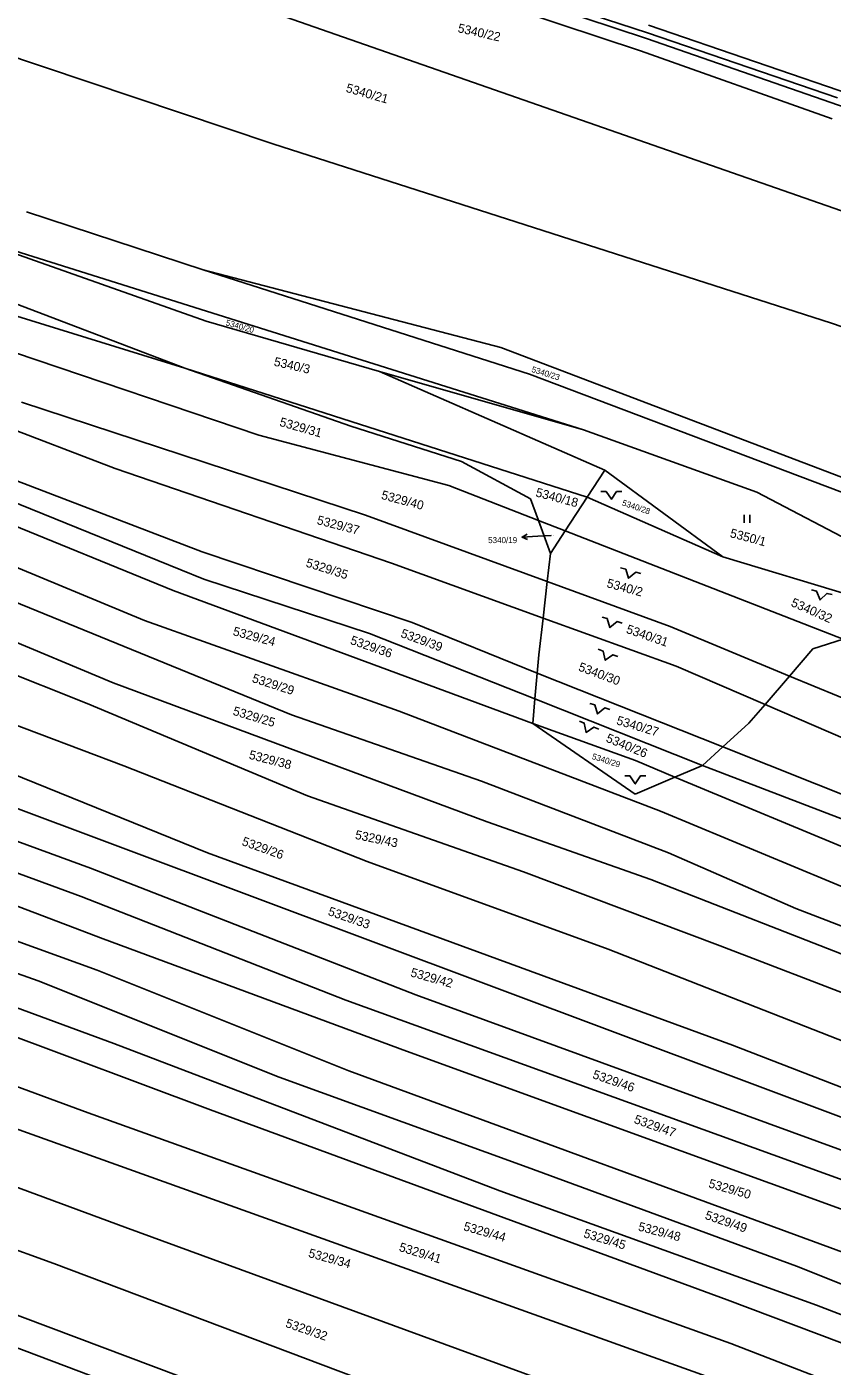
# Model space of a CAD drawing. Extents: x -593183 to -588034, y -1130415 to -1124994.
# Drawn here: x -591912 to -591758.7, y -1126319.9 to -1126065 of the extents above; entities that cross this region are included whole.
import ezdxf

# ---------------------------------------------------------------- set-up
doc = ezdxf.new("R2010")
doc.units = 0
for name, color, linetype in [('Vrstva 1', 7, 'Continuous'), ('Vrstva 16', 7, 'Continuous'), ('Vrstva 18', 7, 'Continuous'), ('Vrstva 25', 7, 'Continuous')]:
    doc.layers.add(name, color=color, linetype=linetype)

msp = doc.modelspace()

# ---------------------------------------------------------------- linework, layer by layer
at = {"layer": 'Vrstva 1'}
for p, q in [((-592023.65, -1126006.85), (-591665.36, -1126132)), ((-592026.13, -1126033.23), (-591865.17, -1126087.25)), ((-591794.01, -1126067.21), (-591895.97, -1126033.42)), ((-591793.82, -1126066.12), (-591846.28, -1126048.99)), ((-591847.3, -1126052.27), (-591795.15, -1126069.54)), ((-591750.16, -1126079.56), (-591793.66, -1126064.65)), ((-591750.6, -1126082.28), (-591794.01, -1126067.21)), ((-591793.82, -1126066.12), (-591757.66, -1126078.48)), ((-591795.15, -1126069.54), (-591758.69, -1126082.48)), ((-591865.17, -1126087.25), (-591758.8, -1126121.37)), ((-591912.02, -1126100.18), (-591878.38, -1126111.2)), ((-591877.83, -1126121.01), (-591927.69, -1126103.36)), ((-591927.69, -1126103.36), (-591806.05, -1126141.7)), ((-591932.63, -1126110.58), (-591881.91, -1126129.94)), ((-591878.38, -1126111.2), (-591816.32, -1126131.1)), ((-591821.73, -1126126), (-591878.38, -1126111.2)), ((-591913.85, -1126120.06), (-591881.91, -1126129.94)), ((-591844.83, -1126130.6), (-591877.83, -1126121.01)), ((-591758.8, -1126121.37), (-591700.52, -1126141.82)), ((-591967.09, -1126121.5), (-591895.14, -1126149.07)), ((-591754.27, -1126151.72), (-591821.73, -1126126)), ((-591914.3, -1126126.99), (-591867.8, -1126142.69)), ((-591881.91, -1126129.94), (-591850.33, -1126140.98)), ((-591881.91, -1126129.94), (-591805.33, -1126154.53)), ((-591806.05, -1126141.7), (-591844.83, -1126130.6)), ((-591844.83, -1126130.6), (-591801.98, -1126149.39)), ((-591816.32, -1126131.1), (-591754.4, -1126154.53)), ((-591884.1, -1126172.27), (-591979.33, -1126133.52)), ((-591847.49, -1126157.91), (-591912.99, -1126136.43)), ((-591850.33, -1126140.98), (-591829.26, -1126147.74)), ((-591773.05, -1126153.57), (-591806.05, -1126141.7)), ((-591867.8, -1126142.69), (-591831.64, -1126152.28)), ((-591878.58, -1126164.88), (-591926.04, -1126146.74)), ((-591861.57, -1126195.96), (-591977.93, -1126148.46)), ((-591895.14, -1126149.07), (-591842.58, -1126167.07)), ((-591829.26, -1126147.74), (-591816.11, -1126154.82)), ((-591805.33, -1126154.53), (-591801.98, -1126149.39)), ((-591801.98, -1126149.39), (-591779.48, -1126165.85)), ((-591900.48, -1126193.77), (-592008.68, -1126150.93)), ((-591989.33, -1126150.52), (-591895.51, -1126189.86)), ((-591918, -1126154.03), (-591878.28, -1126170.12)), ((-591831.64, -1126152.28), (-591814.61, -1126158.92)), ((-591809.49, -1126160.92), (-591805.33, -1126154.53)), ((-591805.33, -1126154.53), (-591779.48, -1126165.85)), ((-591747.64, -1126166.86), (-591773.05, -1126153.57)), ((-591944.63, -1126155.15), (-591889.6, -1126177.95)), ((-591816.11, -1126154.82), (-591814.61, -1126158.92)), ((-591812.91, -1126170.56), (-591847.49, -1126157.91)), ((-591814.61, -1126158.92), (-591812.3, -1126165.22)), ((-591814.61, -1126158.92), (-591809.49, -1126160.92)), ((-591812.3, -1126165.22), (-591809.49, -1126160.92)), ((-591809.49, -1126160.92), (-591756.61, -1126181.54)), ((-591838.65, -1126178.39), (-591878.58, -1126164.88)), ((-591842.58, -1126167.07), (-591813.71, -1126177.51)), ((-591812.3, -1126165.22), (-591812.91, -1126170.56)), ((-591779.48, -1126165.85), (-591754.68, -1126173.37)), ((-591815.69, -1126197.56), (-591884.1, -1126172.27)), ((-591878.28, -1126170.12), (-591846.74, -1126180.43)), ((-591813.71, -1126177.51), (-591812.91, -1126170.56)), ((-591789.53, -1126179.12), (-591812.91, -1126170.56)), ((-591889.6, -1126177.95), (-591841.12, -1126195.23)), ((-591814.83, -1126188), (-591838.65, -1126178.39)), ((-591814.52, -1126184.52), (-591813.71, -1126177.51)), ((-591813.71, -1126177.51), (-591788.41, -1126186.66)), ((-591766.82, -1126188.56), (-591789.53, -1126179.12)), ((-591846.74, -1126180.43), (-591815.27, -1126192.91)), ((-591762.37, -1126183.4), (-591756.61, -1126181.54)), ((-591814.52, -1126184.52), (-591814.83, -1126188)), ((-591766.82, -1126188.56), (-591762.37, -1126183.4)), ((-591788.41, -1126186.66), (-591771.48, -1126193.97)), ((-591895.51, -1126189.86), (-591824.37, -1126216.3)), ((-591815.27, -1126192.91), (-591814.83, -1126188)), ((-591779.52, -1126202.05), (-591814.83, -1126188)), ((-591771.48, -1126193.97), (-591766.82, -1126188.56)), ((-591666.34, -1126229.91), (-591766.82, -1126188.56)), ((-591986.13, -1126193.35), (-591899.87, -1126225.14)), ((-591858.53, -1126211.35), (-591900.48, -1126193.77)), ((-591841.12, -1126195.23), (-591791.34, -1126214.25)), ((-591815.69, -1126197.56), (-591815.27, -1126192.91)), ((-591815.27, -1126192.91), (-591783.37, -1126205.56)), ((-591774.56, -1126197.53), (-591771.48, -1126193.97)), ((-591771.48, -1126193.97), (-591735.25, -1126209.61)), ((-591995.85, -1126195.82), (-591901.65, -1126230.51)), ((-591920.78, -1126195.37), (-591893.54, -1126205.67)), ((-591825.42, -1126208.57), (-591861.57, -1126195.96)), ((-591815.69, -1126197.56), (-591796.2, -1126211.01)), ((-591796.13, -1126204.66), (-591815.69, -1126197.56)), ((-591779.52, -1126202.05), (-591774.56, -1126197.53)), ((-591783.37, -1126205.56), (-591779.52, -1126202.05)), ((-591735.45, -1126219.59), (-591779.52, -1126202.05)), ((-591796.13, -1126204.66), (-591788.62, -1126207.79)), ((-591929.72, -1126207.82), (-591677.22, -1126302.41)), ((-591877.57, -1126222.19), (-591915.17, -1126206.98)), ((-591893.54, -1126205.67), (-591847.2, -1126223.84)), ((-591796.2, -1126211.01), (-591788.62, -1126207.79)), ((-591788.62, -1126207.79), (-591783.37, -1126205.56)), ((-591788.62, -1126207.79), (-591749.83, -1126223.96)), ((-591783.37, -1126205.56), (-591707.23, -1126234.86)), ((-591789.88, -1126222.22), (-591825.42, -1126208.57)), ((-591990.66, -1126211.16), (-591898.59, -1126244.57)), ((-591817.45, -1126225.84), (-591858.53, -1126211.35)), ((-591909.8, -1126246.6), (-592003.44, -1126213.35)), ((-591791.34, -1126214.25), (-591749.36, -1126231.8)), ((-591824.37, -1126216.3), (-591793.22, -1126227.31)), ((-591943.99, -1126220.95), (-591897.43, -1126238.55)), ((-591777.65, -1126258.8), (-591877.57, -1126222.19)), ((-591765.63, -1126232.82), (-591789.88, -1126222.22)), ((-591899.87, -1126225.14), (-591837.92, -1126249.21)), ((-591847.2, -1126223.84), (-591801.34, -1126240.52)), ((-591780, -1126239.94), (-591817.45, -1126225.84)), ((-591793.22, -1126227.31), (-591733.96, -1126250.41)), ((-591901.65, -1126230.51), (-591851.29, -1126250.24)), ((-592009.62, -1126231.1), (-591900.31, -1126271.73)), ((-591713.2, -1126253), (-591765.63, -1126232.82)), ((-591877.03, -1126271.13), (-591976.3, -1126233.96)), ((-591897.43, -1126238.55), (-591839.71, -1126259.95)), ((-591945.92, -1126239.93), (-591895.41, -1126258.52)), ((-591801.34, -1126240.52), (-591719.63, -1126272.6)), ((-591730.51, -1126258.95), (-591780, -1126239.94)), ((-591898.59, -1126244.57), (-591850.69, -1126263.73)), ((-591863.92, -1126264.88), (-591909.8, -1126246.6)), ((-591851.29, -1126250.24), (-591731.78, -1126293.51)), ((-591837.92, -1126249.21), (-591676.07, -1126308.34)), ((-592031.54, -1126255.1), (-591906.85, -1126300.4)), ((-591893.31, -1126293.49), (-591994.99, -1126255.89)), ((-591895.41, -1126258.52), (-591821.93, -1126286.56)), ((-591777.65, -1126258.8), (-591678.16, -1126297.56)), ((-591745.5, -1126294.2), (-591839.71, -1126259.95)), ((-591850.69, -1126263.73), (-591727.29, -1126309.03)), ((-591816.73, -1126282.02), (-591863.92, -1126264.88)), ((-591929.11, -1126269.32), (-591773.48, -1126325.12)), ((-591900.31, -1126271.73), (-591777.97, -1126315.58)), ((-591778.69, -1126307.27), (-591877.03, -1126271.13)), ((-591765.47, -1126300.9), (-591816.73, -1126282.02)), ((-591821.93, -1126286.56), (-591761.71, -1126308.32)), ((-591785.42, -1126332.91), (-591893.31, -1126293.49)), ((-591906.85, -1126300.4), (-591799.61, -1126340.78)), ((-591732.96, -1126313.97), (-591765.47, -1126300.9)), ((-591824.35, -1126343.83), (-591927.84, -1126304.97)), ((-591778.69, -1126307.27), (-591670.25, -1126348.39)), ((-591761.71, -1126308.32), (-591725.55, -1126322.26)), ((-591920.81, -1126313.83), (-591796.53, -1126360.54)), ((-591777.97, -1126315.58), (-591669.38, -1126357.89))]:
    msp.add_line(p, q, dxfattribs=at)
at = {"layer": 'Vrstva 16'}
msp.add_line((-591812.18, -1126161.79), (-591814.71, -1126161.94), dxfattribs=at)
at = {"layer": 'Vrstva 25'}
for p, q in [((-591775.42, -1126157.89), (-591775.42, -1126159.39)), ((-591774.4, -1126159.39), (-591774.4, -1126157.89)), ((-591814.71, -1126161.94), (-591817.7, -1126162.11))]:
    msp.add_line(p, q, dxfattribs=at)
for points in [[(-591802.72, -1126153.4), (-591801.72, -1126153.4), (-591800.72, -1126154.9), (-591799.72, -1126153.4), (-591798.72, -1126153.4)], [(-591816.68, -1126162.55), (-591817.7, -1126162.11), (-591816.74, -1126161.56)], [(-591798.97, -1126167.98), (-591798, -1126168.24), (-591797.43, -1126169.95), (-591796.07, -1126168.77), (-591795.11, -1126169.03)], [(-591762.63, -1126172.16), (-591761.66, -1126172.38), (-591761.01, -1126174.06), (-591759.71, -1126172.81), (-591758.73, -1126173.03)], [(-591802.48, -1126177.33), (-591801.53, -1126177.62), (-591801, -1126179.34), (-591799.61, -1126178.19), (-591798.65, -1126178.48)], [(-591803.24, -1126183.45), (-591802.31, -1126183.8), (-591801.9, -1126185.56), (-591800.43, -1126184.51), (-591799.5, -1126184.86)], [(-591804.84, -1126193.76), (-591803.89, -1126194.05), (-591803.36, -1126195.77), (-591801.97, -1126194.62), (-591801.01, -1126194.91)], [(-591806.81, -1126197.12), (-591805.89, -1126197.5), (-591805.54, -1126199.27), (-591804.04, -1126198.27), (-591803.12, -1126198.65)], [(-591798.18, -1126207.58), (-591797.18, -1126207.58), (-591796.18, -1126209.08), (-591795.18, -1126207.58), (-591794.18, -1126207.58)]]:
    msp.add_lwpolyline(points, dxfattribs=at)

# ---------------------------------------------------------------- texts
at = {"layer": 'Vrstva 16'}
msp.add_text('5340/19', height=1.14, dxfattribs=at).set_placement((-591824.17, -1126163.25))
at = {"layer": 'Vrstva 18'}
for s, height, rotation, p in [('5340/22', 1.7, 347.2945, (-591830.06, -1126065.97)), ('5340/21', 1.7, 344.0317, (-591851.36, -1126077.33)), ('5340/20', 1.14, 344.2533, (-591874.21, -1126121.78)), ('5340/3', 1.7, 346.8881, (-591865.06, -1126129.45)), ('5340/23', 1.14, 342.7143, (-591816.01, -1126130.65)), ('5329/31', 1.7, 344.1285, (-591864, -1126140.91)), ('5329/40', 1.7, 344.9084, (-591844.63, -1126154.81)), ('5340/18', 1.7, 345.1304, (-591815.25, -1126154.33)), ('5340/28', 1.14, 341.2467, (-591798.79, -1126156.04)), ('5329/37', 1.7, 345.4562, (-591856.88, -1126159.6)), ('5350/1', 1.7, 345.035, (-591778.26, -1126162.08)), ('5329/35', 1.7, 342.5356, (-591858.99, -1126167.69)), ('5340/2', 1.7, 344.7657, (-591801.72, -1126171.61)), ('5340/32', 1.7, 336.0446, (-591766.68, -1126175.17)), ('5329/24', 1.7, 344.8701, (-591872.86, -1126180.76)), ('5329/39', 1.7, 339.9394, (-591840.95, -1126181.09)), ('5340/31', 1.7, 340.9483, (-591798.03, -1126180.31)), ('5329/36', 1.7, 340.7179, (-591850.55, -1126182.41)), ('5340/30', 1.7, 339.335, (-591807.13, -1126187.47)), ('5329/29', 1.7, 342.1549, (-591869.23, -1126189.66)), ('5329/25', 1.7, 343.2845, (-591872.88, -1126195.91)), ('5340/27', 1.7, 343.3037, (-591799.88, -1126197.71)), ('5340/26', 1.7, 337.4234, (-591801.89, -1126201)), ('5329/38', 1.7, 345.4919, (-591869.81, -1126204.27)), ('5340/29', 1.14, 342.0904, (-591804.51, -1126204.31)), ('5329/43', 1.7, 348.1513, (-591849.6, -1126219.52)), ('5329/26', 1.7, 340.174, (-591871.18, -1126220.69)), ('5329/33', 1.7, 340.8872, (-591854.78, -1126234.02)), ('5329/42', 1.7, 344.3705, (-591839.08, -1126245.7)), ('5329/46', 1.7, 340.81, (-591804.42, -1126265.07)), ('5329/47', 1.7, 340.2059, (-591796.55, -1126273.6)), ('5329/50', 1.7, 343.9106, (-591782.35, -1126285.86)), ('5329/49', 1.7, 341.0798, (-591783.03, -1126291.86)), ('5329/44', 1.7, 344.0477, (-591828.99, -1126294.02)), ('5329/45', 1.7, 343.0381, (-591806.13, -1126295.35)), ('5329/48', 1.7, 345.1934, (-591795.74, -1126294.08)), ('5329/41', 1.7, 342.8488, (-591841.26, -1126297.96)), ('5329/34', 1.7, 344.4936, (-591858.5, -1126299.12)), ('5329/32', 1.7, 340.9402, (-591862.88, -1126312.42))]:
    msp.add_text(s, height=height, rotation=rotation, dxfattribs=at).set_placement(p)
msp.add_text('5340/19', height=0.1, dxfattribs=at).set_placement((-591812.18, -1126161.79))

doc.saveas('drawing.dxf')
